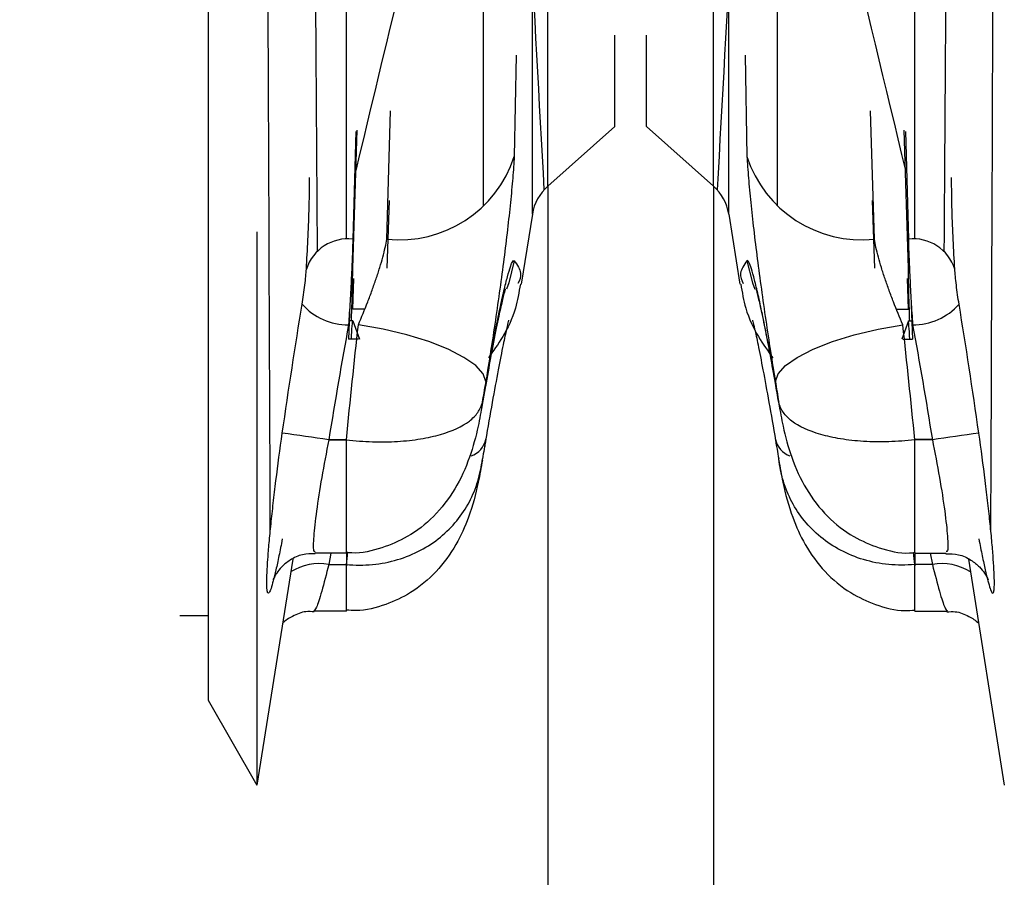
# Model space of a CAD drawing. Header units: inches. Extents: x 170 to 284, y 215 to 248.
# Tile 922 of 1056: x 226.8105 to 226.8544, y 245.1887 to 245.227. Entities that reach past the tile are written whole.
import ezdxf

# ---------------------------------------------------------------- set-up
doc = ezdxf.new("R2010")
doc.units = ezdxf.units.IN
doc.header["$LTSCALE"] = 0.25
doc.header["$MEASUREMENT"] = 0
doc.layers.add('ANNOTATIONS', color=1, linetype='Continuous')
doc.layers.add('LH TOP OF HOOD', color=7, linetype='Continuous')
doc.styles.add('ARIAL', font='arial.ttf', dxfattribs={"height": 0.09375})
doc.dimstyles.new('STANDARD$0', dxfattribs={"dimtxt": 0.09375, "dimasz": 0.09375, "dimexe": 0.03125, "dimexo": 0.046875, "dimgap": 0.09, "dimtad": 0, "dimtih": 1, "dimtoh": 1, "dimdec": 4, "dimzin": 0, "dimdsep": 46, "dimtxsty": 'ARIAL', "dimcen": 0.09, "dimadec": 0, "dimazin": 0, "dimtfac": 1, "dimtdec": 4, "dimtofl": 0, "dimtmove": 0, "dimatfit": 1, "dimfxl": 1, "dimtolj": 1, "dimtzin": 0, "dimarcsym": 0})

# ---------------------------------------------------------------- blocks, each defined once
blk = doc.blocks.new('*D81')
at = {"layer": 'ANNOTATIONS', "color": 0, "lineweight": -2, "transparency": 16777216}
for p, q in [((226.7726433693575, 245.3395043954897), (226.7726433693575, 245.8309993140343)), ((226.971006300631, 244.9699353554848), (226.971006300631, 245.8309993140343)), ((226.6788933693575, 245.7997493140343), (226.5851433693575, 245.7997493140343)), ((227.064756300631, 245.7997493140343), (227.158506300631, 245.7997493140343))]:
    blk.add_line(p, q, dxfattribs=at)
at = {"layer": 'ANNOTATIONS', "color": 0, "transparency": 16777216}
for points in [[(226.6788933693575, 245.8153743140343), (226.6788933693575, 245.7841243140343), (226.7726433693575, 245.7997493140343)], [(227.064756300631, 245.8153743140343), (227.064756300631, 245.7841243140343), (226.971006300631, 245.7997493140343)]]:
    blk.add_solid(points, dxfattribs=at)
at = {"layer": 'defpoints', "color": 0, "transparency": 16777216}
for p in [(226.7726433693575, 245.7997493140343), (226.7726433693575, 245.2926293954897), (226.971006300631, 244.9230603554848)]:
    blk.add_point(p, dxfattribs=at)
at = {"layer": 'ANNOTATIONS', "color": 0, "transparency": 16777216, "insert": (227.3023837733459, 245.7997493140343), "char_height": 0.09375, "attachment_point": 5, "style": 'ARIAL'}
blk.add_mtext('\\A1;5"', dxfattribs=at)

msp = doc.modelspace()

# ---------------------------------------------------------------- linework, layer by layer
at = {"layer": 'LH TOP OF HOOD'}
for p, q in [((226.8188711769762, 245.3277452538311), (226.8188711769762, 245.2003636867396)), ((226.8333591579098, 245.2182944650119), (226.8333591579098, 245.3188595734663)), ((226.8421371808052, 245.2182944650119), (226.8421371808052, 245.3188595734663)), ((226.834043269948, 245.2195459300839), (226.834043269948, 245.3184179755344)), ((226.841453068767, 245.2195459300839), (226.841453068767, 245.3184179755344)), ((226.8250483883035, 245.2171952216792), (226.8250483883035, 245.2476191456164)), ((226.8504479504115, 245.2171952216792), (226.8504479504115, 245.2476191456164)), ((226.8311822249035, 245.218670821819), (226.8311822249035, 245.2440764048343)), ((226.8443141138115, 245.218670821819), (226.8443141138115, 245.2440764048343)), ((226.8370379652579, 245.2222116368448), (226.8370379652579, 245.226302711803)), ((226.8384583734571, 245.2222116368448), (226.8384583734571, 245.226302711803)), ((226.8333591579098, 245.2182944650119), (226.8333591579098, 245.225764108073)), ((226.834043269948, 245.2195459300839), (226.834043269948, 245.2259147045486)), ((226.841453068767, 245.2195459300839), (226.841453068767, 245.2259147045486)), ((226.8421371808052, 245.2182944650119), (226.8421371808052, 245.225764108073)), ((226.8326319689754, 245.2254029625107), (226.8325485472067, 245.2208721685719)), ((226.8428643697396, 245.2254029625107), (226.8429477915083, 245.2208721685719)), ((226.8268550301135, 245.2171854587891), (226.8270235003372, 245.2229088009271)), ((226.8486413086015, 245.2171854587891), (226.8484728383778, 245.2229088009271)), ((226.8370379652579, 245.2222116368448), (226.834043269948, 245.2195459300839)), ((226.8384583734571, 245.2222116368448), (226.841453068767, 245.2195459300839)), ((226.8253359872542, 245.2158881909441), (226.8255235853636, 245.2220574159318)), ((226.8254645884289, 245.2219982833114), (226.8253359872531, 245.2171854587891)), ((226.8501603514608, 245.2158881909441), (226.8499727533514, 245.2220574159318)), ((226.8500317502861, 245.2219982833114), (226.8501603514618, 245.2171854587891)), ((226.834043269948, 245.2195459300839), (226.834043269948, 244.4603284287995)), ((226.841453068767, 245.2195459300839), (226.841453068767, 244.4603284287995)), ((226.8269561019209, 245.2189127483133), (226.8268550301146, 245.2158881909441)), ((226.848540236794, 245.2189127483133), (226.8486413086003, 245.2158881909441)), ((226.8333591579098, 245.2182944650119), (226.8328640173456, 245.2151682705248)), ((226.8421371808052, 245.2182944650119), (226.8426323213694, 245.2151682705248)), ((226.8210481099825, 245.2175142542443), (226.8210481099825, 245.192775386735)), ((226.8253359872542, 245.2140468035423), (226.8253778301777, 245.2154228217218)), ((226.8501603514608, 245.2140468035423), (226.8501185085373, 245.2154228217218)), ((226.8252054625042, 245.2142323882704), (226.8251470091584, 245.2127064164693)), ((226.8502908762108, 245.2142323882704), (226.8503493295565, 245.2127064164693)), ((226.8258649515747, 245.2140468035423), (226.8253359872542, 245.2140468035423)), ((226.8496313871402, 245.2140468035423), (226.8501603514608, 245.2140468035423)), ((226.8188711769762, 245.2137086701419), (226.8188711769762, 245.1965809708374)), ((226.8253359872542, 245.2135266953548), (226.8251929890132, 245.2135241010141)), ((226.8253359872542, 245.2135266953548), (226.825631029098, 245.2127065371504)), ((226.8501603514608, 245.2135266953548), (226.849865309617, 245.2127065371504)), ((226.8501603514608, 245.2135266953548), (226.8503033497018, 245.2135241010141)), ((226.8255840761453, 245.2127064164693), (226.8251470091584, 245.2127064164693)), ((226.8499122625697, 245.2127064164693), (226.8503493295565, 245.2127064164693)), ((226.8312775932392, 245.2107444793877), (226.8312616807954, 245.2105919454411)), ((226.8442187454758, 245.2107444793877), (226.8442346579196, 245.2105919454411)), ((226.8312641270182, 245.2106209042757), (226.8310718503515, 245.2095313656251)), ((226.8442322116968, 245.2106209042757), (226.8444244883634, 245.2095313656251)), ((226.8242631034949, 245.2082234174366), (226.8250483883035, 245.2082234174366)), ((226.8242631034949, 245.20821523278), (226.8250483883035, 245.20821523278)), ((226.8250483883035, 245.2031478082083), (226.8250483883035, 245.20821523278)), ((226.8512332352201, 245.2082234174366), (226.8504479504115, 245.2082234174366)), ((226.8512332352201, 245.20821523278), (226.8504479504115, 245.20821523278)), ((226.8504479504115, 245.2031478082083), (226.8504479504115, 245.20821523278)), ((226.8226501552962, 245.2028830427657), (226.8210490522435, 245.1927740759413)), ((226.8250483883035, 245.2031478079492), (226.8236495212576, 245.2031478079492)), ((226.8243605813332, 245.2031478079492), (226.8242631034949, 245.2026395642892)), ((226.8250483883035, 245.2026395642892), (226.8251099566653, 245.2031692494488)), ((226.8250483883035, 245.2031681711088), (226.8250483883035, 245.2025796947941)), ((226.8504479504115, 245.2026395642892), (226.8503863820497, 245.2031692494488)), ((226.8504479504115, 245.2031681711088), (226.8504479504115, 245.2025796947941)), ((226.8504479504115, 245.2031478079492), (226.8518468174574, 245.2031478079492)), ((226.8511357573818, 245.2031478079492), (226.8512332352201, 245.2026395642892)), ((226.8528461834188, 245.2028830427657), (226.8544472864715, 245.1927740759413)), ((226.8242631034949, 245.2026395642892), (226.8250483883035, 245.2026395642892)), ((226.8250483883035, 245.2005581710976), (226.8250483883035, 245.2026395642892)), ((226.8512332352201, 245.2026395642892), (226.8504479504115, 245.2026395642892)), ((226.8504479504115, 245.2005581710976), (226.8504479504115, 245.2026395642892)), ((226.8250483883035, 245.2005581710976), (226.8236162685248, 245.2005581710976)), ((226.8504479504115, 245.2005581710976), (226.8518800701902, 245.2005581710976)), ((226.8176101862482, 245.2003636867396), (226.8188711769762, 245.2003636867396)), ((226.8188711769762, 245.1965809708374), (226.8210481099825, 245.192775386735))]:
    msp.add_line(p, q, dxfattribs=at)
at = {"layer": 'LH TOP OF HOOD', "flags": 128}
for points in [[(226.8325485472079, 245.2162160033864), (226.8323046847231, 245.2152259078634), (226.8321975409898, 245.2149383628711)], [(226.8429477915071, 245.2162160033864), (226.8431916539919, 245.2152259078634), (226.8432987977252, 245.2149383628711)], [(226.8312775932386, 245.2108136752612), (226.8311587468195, 245.2111607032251), (226.8308283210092, 245.211526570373), (226.8302988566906, 245.2118973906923), (226.8295904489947, 245.212259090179), (226.8287299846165, 245.2125979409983), (226.8277501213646, 245.2129010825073), (226.8266880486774, 245.2131570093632), (226.8255840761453, 245.2133560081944)], [(226.8442187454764, 245.2108136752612), (226.8443375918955, 245.2111607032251), (226.8446680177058, 245.211526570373), (226.8451974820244, 245.2118973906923), (226.8459058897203, 245.212259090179), (226.8467663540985, 245.2125979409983), (226.8477462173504, 245.2129010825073), (226.8488082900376, 245.2131570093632), (226.8499122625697, 245.2133560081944)]]:
    msp.add_lwpolyline(points, dxfattribs=at)
at = {"layer": 'LH TOP OF HOOD'}
for centre, radius, start, end in [((226.8274438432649, 245.2225158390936), 0.005362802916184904, 263.6964564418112, 342.1518904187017), ((226.8480524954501, 245.2225158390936), 0.005362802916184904, 197.8481095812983, 276.3035435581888), ((226.8354523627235, 245.217962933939), 0.002119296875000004, 131.6736509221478, 171.0000000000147), ((226.8400439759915, 245.217962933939), 0.002119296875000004, 8.999999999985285, 48.32634907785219), ((226.8251258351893, 245.2152357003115), 0.001961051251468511, 83.84820148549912, 162.117281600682), ((226.8503705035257, 245.2152357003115), 0.001961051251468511, 17.88271839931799, 96.15179851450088), ((226.8250982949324, 245.2160580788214), 0.002702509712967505, 221.3819637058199, 271.0328439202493), ((226.8503980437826, 245.2160580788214), 0.002702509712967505, 268.9671560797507, 318.6180362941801), ((226.8003006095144, 245.0446312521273), 0.1653297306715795, 81.6663343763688, 82.39296497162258), ((226.8751957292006, 245.0446312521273), 0.1653297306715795, 97.60703502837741, 98.33366562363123), ((226.8302923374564, 245.2084396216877), 0.00100495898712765, 289.4386958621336, 348.6356650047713), ((226.8452040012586, 245.2084396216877), 0.00100495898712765, 191.3643349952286, 250.5613041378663), ((226.8238375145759, 245.200283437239), 0.00239425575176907, 79.76102680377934, 122.274395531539), ((226.8516588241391, 245.200283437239), 0.00239425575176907, 57.72560446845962, 100.2389731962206)]:
    msp.add_arc(centre, radius, start, end, dxfattribs=at)
for points, knots in [([(226.8216504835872, 245.2041481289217), (226.8216028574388, 245.2159501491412), (226.8215552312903, 245.2277521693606), (226.8215076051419, 245.2395541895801), (226.8215063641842, 245.2398617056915), (226.8215024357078, 245.2408352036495), (226.8216244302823, 245.2428607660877), (226.8218527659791, 245.2453164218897), (226.8220753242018, 245.2467213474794), (226.8221866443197, 245.2474240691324), (226.8225591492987, 245.2497755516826), (226.8229316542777, 245.2521270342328), (226.8233041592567, 245.254478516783)], [-5.091557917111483, -5.091557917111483, -5.091557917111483, -5.091557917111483, 0, 0, 0, 0.1326667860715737, 0.4199807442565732, 0.7098835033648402, 0.9999999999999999, 0.9999999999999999, 0.9999999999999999, 1.970802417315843, 1.970802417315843, 1.970802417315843, 1.970802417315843]), ([(226.8538458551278, 245.2041481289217), (226.8538934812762, 245.2159501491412), (226.8539411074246, 245.2277521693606), (226.8539887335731, 245.2395541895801), (226.8539899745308, 245.2398617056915), (226.8539939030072, 245.2408352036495), (226.8538719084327, 245.2428607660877), (226.8536435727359, 245.2453164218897), (226.8534210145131, 245.2467213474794), (226.8533096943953, 245.2474240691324), (226.8529371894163, 245.2497755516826), (226.8525646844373, 245.2521270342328), (226.8521921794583, 245.254478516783)], [-5.091557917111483, -5.091557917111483, -5.091557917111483, -5.091557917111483, 0, 0, 0, 0.1326667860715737, 0.4199807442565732, 0.7098835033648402, 0.9999999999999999, 0.9999999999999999, 0.9999999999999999, 1.970802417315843, 1.970802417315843, 1.970802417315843, 1.970802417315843]), ([(226.8248408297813, 245.2486190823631), (226.8246482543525, 245.2477574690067), (226.8244556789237, 245.2468958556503), (226.8242631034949, 245.2460342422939), (226.8241518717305, 245.2455365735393), (226.8239297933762, 245.244542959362), (226.8237005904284, 245.2427996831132), (226.8235767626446, 245.241322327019), (226.8235817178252, 245.240597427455), (226.8235834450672, 245.2403447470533), (226.8236374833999, 245.23243941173), (226.8236915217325, 245.2245340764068), (226.8237455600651, 245.2166287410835)], [-0.4933686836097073, -0.4933686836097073, -0.4933686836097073, -0.4933686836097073, 0, 0, 0, 0.2849702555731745, 0.5689537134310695, 0.8497489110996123, 1, 1, 1, 5.700741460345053, 5.700741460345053, 5.700741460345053, 5.700741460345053]), ([(226.8506555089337, 245.2486190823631), (226.8508480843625, 245.2477574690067), (226.8510406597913, 245.2468958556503), (226.8512332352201, 245.2460342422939), (226.8513444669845, 245.2455365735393), (226.8515665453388, 245.244542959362), (226.8517957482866, 245.2427996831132), (226.8519195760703, 245.241322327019), (226.8519146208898, 245.240597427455), (226.8519128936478, 245.2403447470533), (226.8518588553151, 245.23243941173), (226.8518048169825, 245.2245340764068), (226.8517507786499, 245.2166287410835)], [-0.4933686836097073, -0.4933686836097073, -0.4933686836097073, -0.4933686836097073, 0, 0, 0, 0.2849702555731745, 0.5689537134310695, 0.8497489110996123, 1, 1, 1, 5.700741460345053, 5.700741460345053, 5.700741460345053, 5.700741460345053]), ([(226.8312554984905, 245.2444027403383), (226.8312628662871, 245.244426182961), (226.8312702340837, 245.2444496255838), (226.8312775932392, 245.2444727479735), (226.8313515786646, 245.2447052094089), (226.8314246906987, 245.2449053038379), (226.8315691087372, 245.2452413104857), (226.8316401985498, 245.245376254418), (226.8317767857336, 245.2455755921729), (226.8318427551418, 245.2456411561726), (226.8319697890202, 245.2457035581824), (226.8320312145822, 245.2456997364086), (226.8321450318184, 245.2456221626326), (226.8321978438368, 245.2455490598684), (226.8322950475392, 245.2453348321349), (226.832339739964, 245.2451922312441), (226.8324576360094, 245.2446676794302), (226.8325145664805, 245.2441970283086), (226.8325485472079, 245.2436034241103), (226.832550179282, 245.2435749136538), (226.8325517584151, 245.2435461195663), (226.8325533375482, 245.2435173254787), (226.8329945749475, 245.235471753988), (226.8334358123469, 245.2274261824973), (226.8338770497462, 245.2193806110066)], [-0.01243345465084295, -0.01243345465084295, -0.01243345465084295, -0.01243345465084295, 0, 0, 0, 0.1250000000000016, 0.1250000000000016, 0.2500000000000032, 0.2500000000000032, 0.3750000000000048, 0.3750000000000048, 0.5000000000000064, 0.5000000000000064, 0.625000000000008, 0.625000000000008, 0.7500000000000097, 0.7500000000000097, 1, 1, 1, 1.012007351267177, 1.012007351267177, 1.012007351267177, 4.367071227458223, 4.367071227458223, 4.367071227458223, 4.367071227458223]), ([(226.8442408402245, 245.2444027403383), (226.8442334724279, 245.244426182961), (226.8442261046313, 245.2444496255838), (226.8442187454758, 245.2444727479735), (226.8441447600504, 245.2447052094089), (226.8440716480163, 245.2449053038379), (226.8439272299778, 245.2452413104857), (226.8438561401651, 245.245376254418), (226.8437195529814, 245.2455755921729), (226.8436535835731, 245.2456411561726), (226.8435265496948, 245.2457035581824), (226.8434651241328, 245.2456997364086), (226.8433513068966, 245.2456221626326), (226.8432984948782, 245.2455490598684), (226.8432012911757, 245.2453348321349), (226.843156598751, 245.2451922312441), (226.8430387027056, 245.2446676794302), (226.8429817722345, 245.2441970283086), (226.8429477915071, 245.2436034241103), (226.842946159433, 245.2435749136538), (226.8429445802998, 245.2435461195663), (226.8429430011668, 245.2435173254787), (226.8425017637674, 245.235471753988), (226.8420605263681, 245.2274261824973), (226.8416192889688, 245.2193806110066)], [-0.01243345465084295, -0.01243345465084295, -0.01243345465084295, -0.01243345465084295, 0, 0, 0, 0.1250000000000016, 0.1250000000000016, 0.2500000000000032, 0.2500000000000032, 0.3750000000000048, 0.3750000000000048, 0.5000000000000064, 0.5000000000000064, 0.625000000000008, 0.625000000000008, 0.7500000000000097, 0.7500000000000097, 1, 1, 1, 1.012007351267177, 1.012007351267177, 1.012007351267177, 4.367071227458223, 4.367071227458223, 4.367071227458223, 4.367071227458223]), ([(226.8311285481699, 245.2440374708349), (226.8311277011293, 245.2440304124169), (226.8310797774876, 245.2436310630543), (226.8309839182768, 245.2432316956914), (226.830889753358, 245.2428393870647), (226.8290827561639, 245.2353110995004), (226.8272757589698, 245.2277828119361), (226.8254687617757, 245.2202545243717)], [0, 0, 0, 0, 0.01767479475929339, 1, 1, 1, 19.85053277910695, 19.85053277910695, 19.85053277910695, 19.85053277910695]), ([(226.8443677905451, 245.2440374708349), (226.8443686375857, 245.2440304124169), (226.8444165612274, 245.2436310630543), (226.8445124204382, 245.2432316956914), (226.844606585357, 245.2428393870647), (226.8464135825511, 245.2353110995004), (226.8482205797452, 245.2277828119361), (226.8500275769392, 245.2202545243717)], [0, 0, 0, 0, 0.01767479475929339, 1, 1, 1, 19.85053277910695, 19.85053277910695, 19.85053277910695, 19.85053277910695]), ([(226.8325485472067, 245.2208721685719), (226.832531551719, 245.2205771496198), (226.8325086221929, 245.2202567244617), (226.8324511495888, 245.2195653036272), (226.8324168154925, 245.2191972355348), (226.8323386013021, 245.2184286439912), (226.8322945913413, 245.2180265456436), (226.8321969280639, 245.2171862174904), (226.8321429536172, 245.216745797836), (226.8320290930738, 245.2158573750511), (226.8319688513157, 245.2154061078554), (226.8318420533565, 245.2144895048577), (226.8317749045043, 245.2140202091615), (226.8315685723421, 245.212622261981), (226.831425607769, 245.2117086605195), (226.8312775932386, 245.2108136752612)], [0, 0, 0, 0, 0.1250000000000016, 0.1250000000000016, 0.2500000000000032, 0.2500000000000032, 0.3750000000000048, 0.3750000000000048, 0.5000000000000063, 0.5000000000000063, 0.6250000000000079, 0.6250000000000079, 0.7500000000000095, 0.7500000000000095, 1, 1, 1, 1]), ([(226.8429477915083, 245.2208721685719), (226.842964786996, 245.2205771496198), (226.8429877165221, 245.2202567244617), (226.8430451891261, 245.2195653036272), (226.8430795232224, 245.2191972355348), (226.8431577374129, 245.2184286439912), (226.8432017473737, 245.2180265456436), (226.8432994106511, 245.2171862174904), (226.8433533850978, 245.216745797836), (226.8434672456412, 245.2158573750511), (226.8435274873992, 245.2154061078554), (226.8436542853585, 245.2144895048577), (226.8437214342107, 245.2140202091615), (226.8439277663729, 245.212622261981), (226.844070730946, 245.2117086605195), (226.8442187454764, 245.2108136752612)], [0, 0, 0, 0, 0.1250000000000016, 0.1250000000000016, 0.2500000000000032, 0.2500000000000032, 0.3750000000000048, 0.3750000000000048, 0.5000000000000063, 0.5000000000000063, 0.6250000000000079, 0.6250000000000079, 0.7500000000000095, 0.7500000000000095, 1, 1, 1, 1]), ([(226.823259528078, 245.2158378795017), (226.8233094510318, 245.2167139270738), (226.8233872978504, 245.2180799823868), (226.8234014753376, 245.2194456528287), (226.8234065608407, 245.2199355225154)], [0, 0, 0, 0, 0.6412972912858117, 1, 1, 1, 1]), ([(226.852236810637, 245.2158378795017), (226.8521868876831, 245.2167139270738), (226.8521090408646, 245.2180799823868), (226.8520948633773, 245.2194456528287), (226.8520897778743, 245.2199355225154)], [0, 0, 0, 0, 0.6412972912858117, 1, 1, 1, 1]), ([(226.8253359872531, 245.2171854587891), (226.8253311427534, 245.2169617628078), (226.8253227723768, 245.21669568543), (226.8253058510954, 245.2162573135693), (226.8252994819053, 245.2161043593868), (226.8252852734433, 245.2157846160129), (226.825277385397, 245.2156169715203), (226.8252606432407, 245.2152786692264), (226.8252517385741, 245.2151067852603), (226.8252328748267, 245.2147575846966), (226.8252228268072, 245.2145787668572), (226.8251917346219, 245.2140459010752), (226.8251699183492, 245.213697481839), (226.8251470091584, 245.2133560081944)], [0, 0, 0, 0, 0.2500000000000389, 0.2500000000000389, 0.3750000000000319, 0.3750000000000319, 0.5000000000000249, 0.5000000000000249, 0.6250000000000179, 0.6250000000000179, 0.7500000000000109, 0.7500000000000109, 1, 1, 1, 1]), ([(226.8255840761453, 245.2133560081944), (226.8257272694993, 245.2136865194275), (226.8258664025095, 245.2140250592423), (226.8260684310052, 245.2145452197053), (226.8261346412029, 245.2147208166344), (226.8262605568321, 245.2150658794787), (226.8263207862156, 245.21523666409), (226.8264353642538, 245.2155747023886), (226.826490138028, 245.2157433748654), (226.826590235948, 245.2160681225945), (226.8266356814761, 245.2162243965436), (226.8267575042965, 245.21667467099), (226.826819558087, 245.2169521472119), (226.8268550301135, 245.2171854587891)], [0, 0, 0, 0, 0.2499999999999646, 0.2499999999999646, 0.3749999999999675, 0.3749999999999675, 0.4999999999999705, 0.4999999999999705, 0.6249999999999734, 0.6249999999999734, 0.7499999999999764, 0.7499999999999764, 1, 1, 1, 1]), ([(226.8499122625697, 245.2133560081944), (226.8497690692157, 245.2136865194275), (226.8496299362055, 245.2140250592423), (226.8494279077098, 245.2145452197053), (226.849361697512, 245.2147208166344), (226.8492357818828, 245.2150658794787), (226.8491755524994, 245.21523666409), (226.8490609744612, 245.2155747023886), (226.849006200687, 245.2157433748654), (226.848906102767, 245.2160681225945), (226.8488606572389, 245.2162243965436), (226.8487388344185, 245.21667467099), (226.848676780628, 245.2169521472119), (226.8486413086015, 245.2171854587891)], [0, 0, 0, 0, 0.2499999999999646, 0.2499999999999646, 0.3749999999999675, 0.3749999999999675, 0.4999999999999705, 0.4999999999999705, 0.6249999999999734, 0.6249999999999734, 0.7499999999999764, 0.7499999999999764, 1, 1, 1, 1]), ([(226.8501603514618, 245.2171854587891), (226.8501651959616, 245.2169617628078), (226.8501735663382, 245.21669568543), (226.8501904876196, 245.2162573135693), (226.8501968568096, 245.2161043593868), (226.8502110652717, 245.2157846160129), (226.850218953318, 245.2156169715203), (226.8502356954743, 245.2152786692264), (226.8502446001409, 245.2151067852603), (226.8502634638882, 245.2147575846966), (226.8502735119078, 245.2145787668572), (226.8503046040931, 245.2140459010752), (226.8503264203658, 245.213697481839), (226.8503493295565, 245.2133560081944)], [0, 0, 0, 0, 0.2500000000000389, 0.2500000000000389, 0.3750000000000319, 0.3750000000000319, 0.5000000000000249, 0.5000000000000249, 0.6250000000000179, 0.6250000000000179, 0.7500000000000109, 0.7500000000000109, 1, 1, 1, 1]), ([(226.8312775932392, 245.2107444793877), (226.8313515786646, 245.2111713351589), (226.8314246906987, 245.211580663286), (226.8315691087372, 245.2123645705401), (226.8316401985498, 245.2127377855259), (226.8317767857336, 245.2134306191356), (226.8318427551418, 245.2137528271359), (226.8319697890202, 245.214348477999), (226.8320312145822, 245.2146232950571), (226.8321450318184, 245.2151063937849), (226.8321978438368, 245.215316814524), (226.8322950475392, 245.2156759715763), (226.832339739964, 245.2158255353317), (226.8324576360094, 245.2161697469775), (226.8325145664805, 245.216262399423), (226.8325485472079, 245.2162160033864)], [0, 0, 0, 0, 0.1249999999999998, 0.1249999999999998, 0.2499999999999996, 0.2499999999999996, 0.3749999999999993, 0.3749999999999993, 0.4999999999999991, 0.4999999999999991, 0.6249999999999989, 0.6249999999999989, 0.7499999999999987, 0.7499999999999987, 1, 1, 1, 1]), ([(226.8325485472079, 245.2162160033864), (226.832680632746, 245.2160280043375), (226.8329303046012, 245.2156726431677), (226.832784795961, 245.2153456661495), (226.8327162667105, 245.2151916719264)], [0, 0, 0, 0, 0.5290365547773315, 1, 1, 1, 1]), ([(226.8429477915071, 245.2162160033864), (226.842815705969, 245.2160280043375), (226.8425660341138, 245.2156726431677), (226.842711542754, 245.2153456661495), (226.8427800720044, 245.2151916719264)], [0, 0, 0, 0, 0.5290365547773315, 1, 1, 1, 1]), ([(226.8442187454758, 245.2107444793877), (226.8441447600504, 245.2111713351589), (226.8440716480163, 245.211580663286), (226.8439272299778, 245.2123645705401), (226.8438561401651, 245.2127377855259), (226.8437195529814, 245.2134306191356), (226.8436535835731, 245.2137528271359), (226.8435265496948, 245.214348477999), (226.8434651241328, 245.2146232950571), (226.8433513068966, 245.2151063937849), (226.8432984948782, 245.215316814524), (226.8432012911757, 245.2156759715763), (226.843156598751, 245.2158255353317), (226.8430387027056, 245.2161697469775), (226.8429817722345, 245.216262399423), (226.8429477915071, 245.2162160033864)], [0, 0, 0, 0, 0.1249999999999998, 0.1249999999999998, 0.2499999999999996, 0.2499999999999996, 0.3749999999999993, 0.3749999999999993, 0.4999999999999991, 0.4999999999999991, 0.6249999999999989, 0.6249999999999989, 0.7499999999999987, 0.7499999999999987, 1, 1, 1, 1]), ([(226.8230705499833, 245.2142715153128), (226.8230933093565, 245.2144104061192), (226.8231150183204, 245.2145522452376), (226.8231563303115, 245.2148417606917), (226.8231754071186, 245.2149860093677), (226.8232257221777, 245.2154012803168), (226.8232497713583, 245.2156538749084), (226.823259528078, 245.2158378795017)], [0, 0, 0, 0, 0.2500000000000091, 0.2500000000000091, 0.5000000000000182, 0.5000000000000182, 1, 1, 1, 1]), ([(226.825275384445, 245.2135069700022), (226.825286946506, 245.2138796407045), (226.8253168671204, 245.2148440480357), (226.825328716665, 245.2154911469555), (226.8253359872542, 245.2158881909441)], [0, 0, 0, 0, 0.3864245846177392, 1, 1, 1, 1]), ([(226.8502209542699, 245.2135069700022), (226.850209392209, 245.2138796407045), (226.8501794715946, 245.2148440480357), (226.85016762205, 245.2154911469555), (226.8501603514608, 245.2158881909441)], [0, 0, 0, 0, 0.3864245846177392, 1, 1, 1, 1]), ([(226.8524257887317, 245.2142715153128), (226.8524030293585, 245.2144104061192), (226.8523813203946, 245.2145522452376), (226.8523400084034, 245.2148417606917), (226.8523209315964, 245.2149860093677), (226.8522706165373, 245.2154012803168), (226.8522465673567, 245.2156538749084), (226.852236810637, 245.2158378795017)], [0, 0, 0, 0, 0.2500000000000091, 0.2500000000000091, 0.5000000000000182, 0.5000000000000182, 1, 1, 1, 1]), ([(226.8328228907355, 245.2151700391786), (226.8327604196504, 245.214803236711), (226.8326068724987, 245.2139016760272), (226.8320510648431, 245.2127807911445), (226.8316094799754, 245.2121752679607), (226.8313931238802, 245.2118785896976)], [0, 0, 0, 0, 0.2591780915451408, 0.6370316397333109, 1, 1, 1, 1]), ([(226.8426734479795, 245.2151700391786), (226.8427359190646, 245.214803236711), (226.8428894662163, 245.2139016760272), (226.8434452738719, 245.2127807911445), (226.8438868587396, 245.2121752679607), (226.8441032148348, 245.2118785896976)], [0, 0, 0, 0, 0.2591780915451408, 0.6370316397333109, 1, 1, 1, 1]), ([(226.8321472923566, 245.2149549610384), (226.8321486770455, 245.2149592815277), (226.8321546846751, 245.2149780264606), (226.8320825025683, 245.2147234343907), (226.83195173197, 245.2141733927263), (226.8317464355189, 245.2132120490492), (226.8315097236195, 245.2119998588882), (226.8313405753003, 245.2110317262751), (226.831263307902, 245.2105894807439)], [0, 0, 0, 0, 0.04173299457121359, 0.1810633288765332, 0.356936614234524, 0.5721360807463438, 0.8045506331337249, 1, 1, 1, 1]), ([(226.8433490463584, 245.2149549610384), (226.8433476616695, 245.2149592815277), (226.8433416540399, 245.2149780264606), (226.8434138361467, 245.2147234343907), (226.843544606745, 245.2141733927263), (226.8437499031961, 245.2132120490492), (226.8439866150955, 245.2119998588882), (226.8441557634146, 245.2110317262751), (226.844233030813, 245.2105894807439)], [0, 0, 0, 0, 0.04173299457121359, 0.1810633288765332, 0.356936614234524, 0.5721360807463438, 0.8045506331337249, 1, 1, 1, 1]), ([(226.825272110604, 245.2127064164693), (226.8252849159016, 245.2129314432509), (226.825316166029, 245.2134805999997), (226.8253286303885, 245.2135095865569), (226.8253359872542, 245.2135266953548)], [0, 0, 0, 0, 0.4097678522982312, 1, 1, 1, 1]), ([(226.8322986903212, 245.2135556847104), (226.8322954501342, 245.2135439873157), (226.8322868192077, 245.2135128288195), (226.8321994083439, 245.2131511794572), (226.8320512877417, 245.2124592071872), (226.8318326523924, 245.2113541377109), (226.831566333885, 245.2098968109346), (226.8313574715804, 245.2086996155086), (226.8312437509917, 245.2080025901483), (226.831229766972, 245.2079168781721)], [0, 0, 0, 0, 0.07663404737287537, 0.2041310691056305, 0.3694238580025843, 0.5604662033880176, 0.7630989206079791, 0.9708686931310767, 1, 1, 1, 1]), ([(226.8431976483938, 245.2135556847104), (226.8432008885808, 245.2135439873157), (226.8432095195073, 245.2135128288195), (226.8432969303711, 245.2131511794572), (226.8434450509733, 245.2124592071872), (226.8436636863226, 245.2113541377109), (226.84393000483, 245.2098968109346), (226.8441388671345, 245.2086996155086), (226.8442525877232, 245.2080025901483), (226.844266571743, 245.2079168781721)], [0, 0, 0, 0, 0.07663404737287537, 0.2041310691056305, 0.3694238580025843, 0.5604662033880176, 0.7630989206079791, 0.9708686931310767, 1, 1, 1, 1]), ([(226.850224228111, 245.2127064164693), (226.8502114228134, 245.2129314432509), (226.850180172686, 245.2134805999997), (226.8501677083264, 245.2135095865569), (226.8501603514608, 245.2135266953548)], [0, 0, 0, 0, 0.4097678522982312, 1, 1, 1, 1]), ([(226.8311198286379, 245.2097941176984), (226.8310625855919, 245.2094707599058), (226.8309232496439, 245.2086836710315), (226.8305759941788, 245.2073926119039), (226.8299470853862, 245.2059925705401), (226.8290062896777, 245.204763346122), (226.8278680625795, 245.2038724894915), (226.8266131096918, 245.2033441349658), (226.8256631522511, 245.2031092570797), (226.8251282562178, 245.2031661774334), (226.8250472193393, 245.2031748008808)], [0, 0, 0, 0, 0.1031228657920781, 0.2510125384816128, 0.4090056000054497, 0.5652522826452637, 0.7136765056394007, 0.8381430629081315, 0.9754786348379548, 0.9999999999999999, 0.9999999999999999, 0.9999999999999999, 0.9999999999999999]), ([(226.8250483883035, 245.20821523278), (226.8254388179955, 245.2081670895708), (226.825829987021, 245.2081368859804), (226.8265996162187, 245.2081122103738), (226.8269732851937, 245.2081177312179), (226.8276950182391, 245.208161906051), (226.8280399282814, 245.2082005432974), (226.8286843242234, 245.2083063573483), (226.82897993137, 245.2083726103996), (226.8297925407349, 245.208607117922), (226.8302323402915, 245.2088116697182), (226.830698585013, 245.2091678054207), (226.8308237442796, 245.2092955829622), (226.8310163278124, 245.2095744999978), (226.8310832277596, 245.2097245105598), (226.8311285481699, 245.2098985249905)], [0, 0, 0, 0, 0.1250000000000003, 0.1250000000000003, 0.2500000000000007, 0.2500000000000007, 0.375000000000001, 0.375000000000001, 0.5000000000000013, 0.5000000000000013, 0.7500000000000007, 0.7500000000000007, 0.8750000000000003, 0.8750000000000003, 1, 1, 1, 1]), ([(226.8504479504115, 245.20821523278), (226.8500575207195, 245.2081670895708), (226.849666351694, 245.2081368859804), (226.8488967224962, 245.2081122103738), (226.8485230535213, 245.2081177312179), (226.8478013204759, 245.208161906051), (226.8474564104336, 245.2082005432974), (226.8468120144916, 245.2083063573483), (226.846516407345, 245.2083726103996), (226.8457037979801, 245.208607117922), (226.8452639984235, 245.2088116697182), (226.844797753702, 245.2091678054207), (226.8446725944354, 245.2092955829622), (226.8444800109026, 245.2095744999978), (226.8444131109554, 245.2097245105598), (226.8443677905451, 245.2098985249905)], [0, 0, 0, 0, 0.1250000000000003, 0.1250000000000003, 0.2500000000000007, 0.2500000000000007, 0.375000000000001, 0.375000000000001, 0.5000000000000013, 0.5000000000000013, 0.7500000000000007, 0.7500000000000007, 0.8750000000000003, 0.8750000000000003, 1, 1, 1, 1]), ([(226.8443765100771, 245.2097941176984), (226.8444337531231, 245.2094707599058), (226.8445730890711, 245.2086836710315), (226.8449203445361, 245.2073926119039), (226.8455492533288, 245.2059925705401), (226.8464900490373, 245.204763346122), (226.8476282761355, 245.2038724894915), (226.8488832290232, 245.2033441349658), (226.8498331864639, 245.2031092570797), (226.8503680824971, 245.2031661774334), (226.8504491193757, 245.2031748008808)], [0, 0, 0, 0, 0.1031228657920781, 0.2510125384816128, 0.4090056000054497, 0.5652522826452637, 0.7136765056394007, 0.8381430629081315, 0.9754786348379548, 0.9999999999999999, 0.9999999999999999, 0.9999999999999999, 0.9999999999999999]), ([(226.8221866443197, 245.2037825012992), (226.8221347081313, 245.2035114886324), (226.8220845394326, 245.20325862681), (226.8219896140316, 245.2027987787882), (226.8219445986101, 245.2025904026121), (226.8218593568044, 245.2022169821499), (226.8218188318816, 245.2020508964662), (226.8217447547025, 245.20177236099), (226.8217110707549, 245.2016591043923), (226.8216502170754, 245.2014840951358), (226.8216229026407, 245.2014221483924), (226.8215757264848, 245.2013536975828), (226.8215560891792, 245.2013472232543), (226.8215244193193, 245.2013882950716), (226.8215123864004, 245.2014358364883), (226.8214961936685, 245.2015872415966), (226.8214922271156, 245.2016896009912), (226.8214922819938, 245.2019442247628), (226.8214962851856, 245.2020966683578), (226.8215124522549, 245.2024530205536), (226.821524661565, 245.202656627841), (226.821556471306, 245.20310146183), (226.8215761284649, 245.2033441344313), (226.8216230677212, 245.2038701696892), (226.821650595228, 245.2041556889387), (226.821711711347, 245.2047494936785), (226.8217454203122, 245.2050594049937), (226.8218191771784, 245.205704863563), (226.8218595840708, 245.2060432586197), (226.8219882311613, 245.2070766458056), (226.822082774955, 245.2077827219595), (226.8221866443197, 245.208505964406)], [0, 0, 0, 0, 0.06250000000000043, 0.06250000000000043, 0.1250000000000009, 0.1250000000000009, 0.1875000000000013, 0.1875000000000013, 0.2500000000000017, 0.2500000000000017, 0.3125000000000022, 0.3125000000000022, 0.3750000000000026, 0.3750000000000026, 0.437500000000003, 0.437500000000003, 0.5000000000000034, 0.5000000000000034, 0.5625000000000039, 0.5625000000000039, 0.6250000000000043, 0.6250000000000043, 0.6875000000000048, 0.6875000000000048, 0.7500000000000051, 0.7500000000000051, 0.8125000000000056, 0.8125000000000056, 0.875000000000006, 0.875000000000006, 1, 1, 1, 1]), ([(226.8533096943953, 245.2037825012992), (226.8533616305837, 245.2035114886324), (226.8534117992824, 245.20325862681), (226.8535067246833, 245.2027987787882), (226.8535517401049, 245.2025904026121), (226.8536369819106, 245.2022169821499), (226.8536775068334, 245.2020508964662), (226.8537515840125, 245.20177236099), (226.8537852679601, 245.2016591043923), (226.8538461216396, 245.2014840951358), (226.8538734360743, 245.2014221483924), (226.8539206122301, 245.2013536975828), (226.8539402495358, 245.2013472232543), (226.8539719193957, 245.2013882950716), (226.8539839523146, 245.2014358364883), (226.8540001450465, 245.2015872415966), (226.8540041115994, 245.2016896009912), (226.8540040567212, 245.2019442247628), (226.8540000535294, 245.2020966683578), (226.8539838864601, 245.2024530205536), (226.85397167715, 245.202656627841), (226.853939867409, 245.20310146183), (226.8539202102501, 245.2033441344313), (226.8538732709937, 245.2038701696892), (226.8538457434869, 245.2041556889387), (226.853784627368, 245.2047494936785), (226.8537509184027, 245.2050594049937), (226.8536771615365, 245.205704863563), (226.8536367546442, 245.2060432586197), (226.8535081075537, 245.2070766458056), (226.8534135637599, 245.2077827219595), (226.8533096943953, 245.208505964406)], [0, 0, 0, 0, 0.06250000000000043, 0.06250000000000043, 0.1250000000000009, 0.1250000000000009, 0.1875000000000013, 0.1875000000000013, 0.2500000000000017, 0.2500000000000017, 0.3125000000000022, 0.3125000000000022, 0.3750000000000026, 0.3750000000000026, 0.437500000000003, 0.437500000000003, 0.5000000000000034, 0.5000000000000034, 0.5625000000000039, 0.5625000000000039, 0.6250000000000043, 0.6250000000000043, 0.6875000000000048, 0.6875000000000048, 0.7500000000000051, 0.7500000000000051, 0.8125000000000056, 0.8125000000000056, 0.875000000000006, 0.875000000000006, 1, 1, 1, 1]), ([(226.8242631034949, 245.20821523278), (226.8241522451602, 245.207643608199), (226.8239309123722, 245.2065023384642), (226.8236961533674, 245.2049719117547), (226.8235710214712, 245.2038377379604), (226.8235521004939, 245.2032031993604), (226.8236222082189, 245.2032092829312), (226.8236498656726, 245.2032116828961)], [0, 0, 0, 0, 0.2177565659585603, 0.434759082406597, 0.6493253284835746, 0.8616590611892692, 0.9999999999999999, 0.9999999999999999, 0.9999999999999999, 0.9999999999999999]), ([(226.8512332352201, 245.20821523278), (226.8513440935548, 245.207643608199), (226.8515654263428, 245.2065023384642), (226.8518001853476, 245.2049719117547), (226.8519253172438, 245.2038377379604), (226.8519442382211, 245.2032031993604), (226.8518741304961, 245.2032092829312), (226.8518464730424, 245.2032116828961)], [0, 0, 0, 0, 0.2177565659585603, 0.434759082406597, 0.6493253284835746, 0.8616590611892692, 0.9999999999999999, 0.9999999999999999, 0.9999999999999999, 0.9999999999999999]), ([(226.8311239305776, 245.2073029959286), (226.8310673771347, 245.2069737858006), (226.8309199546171, 245.2061156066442), (226.8305760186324, 245.2048297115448), (226.8299620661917, 245.2034626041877), (226.829106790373, 245.2022859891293), (226.8280133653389, 245.2013766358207), (226.8267834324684, 245.2008067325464), (226.8257891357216, 245.2005388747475), (226.8251917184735, 245.2005870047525), (226.8250458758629, 245.200598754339)], [0, 0, 0, 0, 0.1023913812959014, 0.2669120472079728, 0.4009300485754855, 0.550776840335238, 0.6992933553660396, 0.82089326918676, 0.9562761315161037, 0.9999999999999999, 0.9999999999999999, 0.9999999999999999, 0.9999999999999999]), ([(226.8250483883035, 245.2026395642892), (226.8254388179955, 245.2026007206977), (226.825829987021, 245.2026000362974), (226.8265996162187, 245.2026733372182), (226.8269732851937, 245.2027465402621), (226.8276950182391, 245.202961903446), (226.8280399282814, 245.2031035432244), (226.8286843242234, 245.2034447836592), (226.82897993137, 245.2036417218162), (226.8297925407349, 245.2043050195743), (226.8302323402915, 245.2048474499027), (226.830698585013, 245.2057333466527), (226.8308237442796, 245.206042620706), (226.8310163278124, 245.2066836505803), (226.8310832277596, 245.2070137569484), (226.8311285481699, 245.2073599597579)], [0, 0, 0, 0, 0.1250000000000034, 0.1250000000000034, 0.2500000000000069, 0.2500000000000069, 0.3750000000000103, 0.3750000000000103, 0.5000000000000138, 0.5000000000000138, 0.750000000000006, 0.750000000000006, 0.875000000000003, 0.875000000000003, 1, 1, 1, 1]), ([(226.8504479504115, 245.2026395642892), (226.8500575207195, 245.2026007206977), (226.849666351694, 245.2026000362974), (226.8488967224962, 245.2026733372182), (226.8485230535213, 245.2027465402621), (226.8478013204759, 245.202961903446), (226.8474564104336, 245.2031035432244), (226.8468120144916, 245.2034447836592), (226.846516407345, 245.2036417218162), (226.8457037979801, 245.2043050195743), (226.8452639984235, 245.2048474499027), (226.844797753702, 245.2057333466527), (226.8446725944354, 245.206042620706), (226.8444800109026, 245.2066836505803), (226.8444131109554, 245.2070137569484), (226.8443677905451, 245.2073599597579)], [0, 0, 0, 0, 0.1250000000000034, 0.1250000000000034, 0.2500000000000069, 0.2500000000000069, 0.3750000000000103, 0.3750000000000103, 0.5000000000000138, 0.5000000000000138, 0.750000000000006, 0.750000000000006, 0.875000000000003, 0.875000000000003, 1, 1, 1, 1]), ([(226.8443724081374, 245.2073029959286), (226.8444289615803, 245.2069737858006), (226.8445763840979, 245.2061156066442), (226.8449203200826, 245.2048297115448), (226.8455342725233, 245.2034626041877), (226.846389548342, 245.2022859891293), (226.8474829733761, 245.2013766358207), (226.8487129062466, 245.2008067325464), (226.8497072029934, 245.2005388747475), (226.8503046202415, 245.2005870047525), (226.8504504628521, 245.200598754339)], [0, 0, 0, 0, 0.1023913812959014, 0.2669120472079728, 0.4009300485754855, 0.550776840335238, 0.6992933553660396, 0.82089326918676, 0.9562761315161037, 0.9999999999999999, 0.9999999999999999, 0.9999999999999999, 0.9999999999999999]), ([(226.8236560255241, 245.20311927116), (226.8234653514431, 245.2031178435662), (226.8230680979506, 245.2031148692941), (226.8225496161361, 245.2028667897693), (226.8221602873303, 245.2025543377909), (226.8219312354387, 245.2022622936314), (226.8218212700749, 245.2020674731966), (226.8217763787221, 245.201964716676), (226.8217744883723, 245.2019586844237), (226.8217734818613, 245.2019554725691)], [0, 0, 0, 0, 0.1797195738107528, 0.3744306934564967, 0.5377529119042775, 0.6728594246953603, 0.7804580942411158, 0.8831055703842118, 0.9999999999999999, 0.9999999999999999, 0.9999999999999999, 0.9999999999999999]), ([(226.8518403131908, 245.20311927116), (226.8520309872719, 245.2031178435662), (226.8524282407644, 245.2031148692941), (226.8529467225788, 245.2028667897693), (226.8533360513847, 245.2025543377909), (226.8535651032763, 245.2022622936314), (226.8536750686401, 245.2020674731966), (226.8537199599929, 245.201964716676), (226.8537218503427, 245.2019586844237), (226.8537228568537, 245.2019554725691)], [0, 0, 0, 0, 0.1797195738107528, 0.3744306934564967, 0.5377529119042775, 0.6728594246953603, 0.7804580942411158, 0.8831055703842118, 0.9999999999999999, 0.9999999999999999, 0.9999999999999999, 0.9999999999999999]), ([(226.8242631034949, 245.2026395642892), (226.8241526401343, 245.202213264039), (226.8239320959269, 245.201362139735), (226.823691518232, 245.2006153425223), (226.823622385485, 245.2005871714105), (226.8235880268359, 245.2005731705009)], [0, 0, 0, 0, 0.3354389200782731, 0.6697162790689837, 1, 1, 1, 1]), ([(226.8512332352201, 245.2026395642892), (226.8513436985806, 245.202213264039), (226.8515642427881, 245.201362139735), (226.851804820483, 245.2006153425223), (226.85187395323, 245.2005871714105), (226.851908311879, 245.2005731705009)], [0, 0, 0, 0, 0.3354389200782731, 0.6697162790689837, 1, 1, 1, 1]), ([(226.8236143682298, 245.2005170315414), (226.8234889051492, 245.2005275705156), (226.8231475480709, 245.2005562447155), (226.8226639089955, 245.2003496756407), (226.8223137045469, 245.200138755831), (226.8221996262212, 245.2000116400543), (226.8221944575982, 245.2000058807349)], [0, 0, 0, 0, 0.2374828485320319, 0.6461378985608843, 0.9839673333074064, 1, 1, 1, 1]), ([(226.8518819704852, 245.2005170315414), (226.8520074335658, 245.2005275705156), (226.852348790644, 245.2005562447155), (226.8528324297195, 245.2003496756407), (226.8531826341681, 245.200138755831), (226.8532967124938, 245.2000116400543), (226.8533018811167, 245.2000058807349)], [0, 0, 0, 0, 0.2374828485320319, 0.6461378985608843, 0.9839673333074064, 1, 1, 1, 1])]:
    msp.add_open_spline(points, degree=3, knots=knots, dxfattribs=at)
for points in [[(226.8221866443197, 245.208505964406), (226.8224692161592, 245.2104735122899), (226.8227631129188, 245.2123953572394), (226.8230705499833, 245.2142715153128)], [(226.8533096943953, 245.208505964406), (226.8530271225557, 245.2104735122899), (226.8527332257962, 245.2123953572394), (226.8524257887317, 245.2142715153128)], [(226.8251470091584, 245.2133560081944), (226.8248395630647, 245.2116834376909), (226.8245456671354, 245.2099698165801), (226.8242631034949, 245.20821523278)], [(226.8250483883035, 245.20821523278), (226.8252214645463, 245.2099683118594), (226.825399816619, 245.2116818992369), (226.8255840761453, 245.2133560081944)], [(226.8504479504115, 245.20821523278), (226.8502748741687, 245.2099683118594), (226.850096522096, 245.2116818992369), (226.8499122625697, 245.2133560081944)], [(226.8503493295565, 245.2133560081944), (226.8506567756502, 245.2116834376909), (226.8509506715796, 245.2099698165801), (226.8512332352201, 245.20821523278)], [(226.8312775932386, 245.2108136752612), (226.8312277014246, 245.2105119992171), (226.8311780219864, 245.2102069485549), (226.8311285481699, 245.2098985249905)], [(226.8311285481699, 245.2098985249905), (226.8311780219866, 245.2101746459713), (226.831227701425, 245.2104566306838), (226.8312775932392, 245.2107444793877)], [(226.8442187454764, 245.2108136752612), (226.8442686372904, 245.2105119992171), (226.8443183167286, 245.2102069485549), (226.8443677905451, 245.2098985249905)], [(226.8443677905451, 245.2098985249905), (226.8443183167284, 245.2101746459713), (226.84426863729, 245.2104566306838), (226.8442187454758, 245.2107444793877)], [(226.8312775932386, 245.2082415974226), (226.8312277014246, 245.2079429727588), (226.8311780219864, 245.207649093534), (226.8311285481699, 245.2073599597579)], [(226.8442187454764, 245.2082415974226), (226.8442686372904, 245.2079429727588), (226.8443183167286, 245.207649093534), (226.8443677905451, 245.2073599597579)]]:
    msp.add_open_spline(points, degree=3, dxfattribs=at)

# ---------------------------------------------------------------- dimensions: what is measured, and where the dimension line sits
at = {"layer": 'ANNOTATIONS'}
dim = msp.add_linear_dim(base=(226.7726433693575, 245.7997493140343), p1=(226.971006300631, 244.9230603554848), p2=(226.7726433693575, 245.2926293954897), angle=180, text='5"', dimstyle='STANDARD$0', dxfattribs=at)
dim.commit()
dim.dimension.update_dxf_attribs({"geometry": '*D81', "text_midpoint": (227.3023837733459, 245.7997493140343), "dimtype": 160})

doc.saveas('drawing.dxf')
